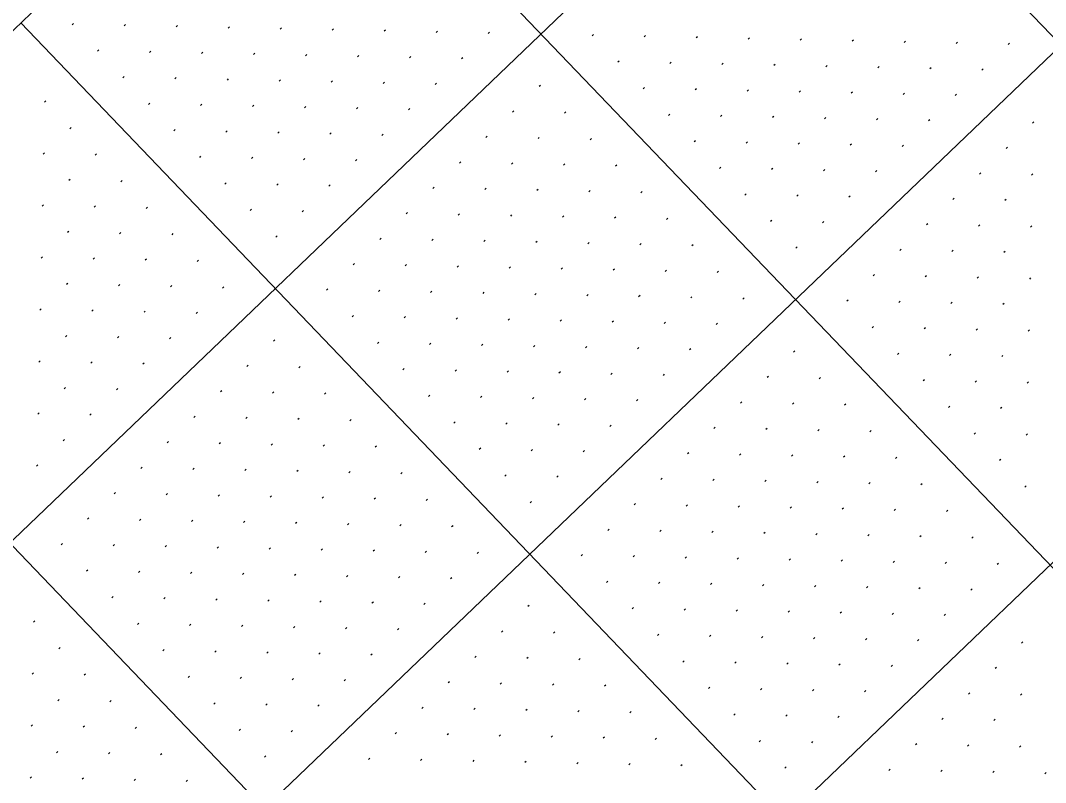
# Model space of a CAD drawing. Extents: x 2148987 to 2151117, y 142806 to 144993.
# Drawn here: x 2149731 to 2149870.3, y 144141.4 to 144245 of the extents above; entities that cross this region are included whole.
import ezdxf

# ---------------------------------------------------------------- set-up
doc = ezdxf.new("R2010")
doc.units = 0
for name, color, linetype in [('PR_PIER_PH3', 7, 'Continuous'), ('PR_Road_Concrete', 7, 'Continuous'), ('SHT_Profile_Grid_Minor', 7, 'Continuous')]:
    doc.layers.add(name, color=color, linetype=linetype)

msp = doc.modelspace()

# ---------------------------------------------------------------- linework, layer by layer
at = {"layer": 'PR_PIER_PH3'}
for p, q in [((2150261.97, 144684.26), (2149124.83, 143594.52)), ((2150296.56, 144648.16), (2149159.43, 143558.42)), ((2150331.16, 144612.07), (2149194.02, 143522.32)), ((2149803.2, 144313.87), (2150124.94, 143978.15)), ((2149767.1, 144279.28), (2150113.05, 143918.28)), ((2149731, 144244.68), (2150076.96, 143883.69)), ((2149694.9, 144210.09), (2149989.02, 143903.18))]:
    msp.add_line(p, q, dxfattribs=at)
at = {"layer": 'PR_Road_Concrete'}
msp.add_line((2150227.37, 144720.36), (2149279.76, 143812.24), dxfattribs=at)
at = {"layer": 'SHT_Profile_Grid_Minor'}
for p, q in [((2149738.16, 144244.62), (2149737.98, 144244.44)), ((2149745.23, 144244.47), (2149745.05, 144244.29)), ((2149752.3, 144244.32), (2149752.12, 144244.14)), ((2149759.37, 144244.17), (2149759.19, 144243.99)), ((2149766.44, 144244.01), (2149766.26, 144243.84)), ((2149773.51, 144243.86), (2149773.33, 144243.69)), ((2149780.58, 144243.71), (2149780.4, 144243.54)), ((2149787.65, 144243.56), (2149787.47, 144243.39)), ((2149794.72, 144243.41), (2149794.54, 144243.24)), ((2149808.86, 144243.11), (2149808.68, 144242.94)), ((2149815.93, 144242.96), (2149815.75, 144242.79)), ((2149823, 144242.81), (2149822.82, 144242.64)), ((2149830.07, 144242.66), (2149829.89, 144242.49)), ((2149837.14, 144242.51), (2149836.96, 144242.34)), ((2149844.21, 144242.36), (2149844.02, 144242.19)), ((2149851.27, 144242.21), (2149851.09, 144242.04)), ((2149858.34, 144242.06), (2149858.16, 144241.89)), ((2149741.62, 144241.01), (2149741.44, 144240.83)), ((2149748.69, 144240.86), (2149748.51, 144240.68)), ((2149755.76, 144240.71), (2149755.58, 144240.53)), ((2149865.41, 144241.91), (2149865.23, 144241.74)), ((2149762.83, 144240.56), (2149762.65, 144240.38)), ((2149769.9, 144240.4), (2149769.72, 144240.23)), ((2149776.97, 144240.25), (2149776.79, 144240.08)), ((2149784.04, 144240.1), (2149783.86, 144239.93)), ((2149791.11, 144239.95), (2149790.93, 144239.78)), ((2149812.32, 144239.5), (2149812.14, 144239.33)), ((2149819.39, 144239.35), (2149819.21, 144239.18)), ((2149826.46, 144239.2), (2149826.28, 144239.03)), ((2149833.53, 144239.05), (2149833.35, 144238.88)), ((2149840.6, 144238.9), (2149840.41, 144238.73)), ((2149847.66, 144238.75), (2149847.48, 144238.58)), ((2149854.73, 144238.6), (2149854.55, 144238.43)), ((2149861.8, 144238.45), (2149861.62, 144238.28)), ((2149745.08, 144237.4), (2149744.9, 144237.22)), ((2149752.15, 144237.25), (2149751.97, 144237.07)), ((2149759.22, 144237.1), (2149759.04, 144236.92)), ((2149766.29, 144236.95), (2149766.11, 144236.77)), ((2149773.36, 144236.79), (2149773.18, 144236.62)), ((2149780.43, 144236.64), (2149780.25, 144236.47)), ((2149787.5, 144236.49), (2149787.32, 144236.32)), ((2149801.64, 144236.19), (2149801.46, 144236.02)), ((2149815.78, 144235.89), (2149815.6, 144235.72)), ((2149822.85, 144235.74), (2149822.67, 144235.57)), ((2149829.92, 144235.59), (2149829.74, 144235.42)), ((2149836.99, 144235.44), (2149836.8, 144235.27)), ((2149844.05, 144235.29), (2149843.87, 144235.12)), ((2149851.12, 144235.14), (2149850.94, 144234.97)), ((2149858.19, 144234.99), (2149858.01, 144234.82)), ((2149734.4, 144234.09), (2149734.22, 144233.91)), ((2149748.54, 144233.79), (2149748.36, 144233.61)), ((2149755.61, 144233.64), (2149755.43, 144233.46)), ((2149762.68, 144233.49), (2149762.5, 144233.31)), ((2149769.75, 144233.34), (2149769.57, 144233.16)), ((2149776.82, 144233.18), (2149776.64, 144233.01)), ((2149783.89, 144233.03), (2149783.71, 144232.86)), ((2149798.03, 144232.73), (2149797.85, 144232.56)), ((2149805.1, 144232.58), (2149804.92, 144232.41)), ((2149819.24, 144232.28), (2149819.06, 144232.11)), ((2149826.31, 144232.13), (2149826.13, 144231.96)), ((2149833.38, 144231.98), (2149833.19, 144231.81)), ((2149840.44, 144231.83), (2149840.26, 144231.66)), ((2149847.51, 144231.68), (2149847.33, 144231.51)), ((2149854.58, 144231.53), (2149854.4, 144231.36)), ((2149868.72, 144231.23), (2149868.54, 144231.06)), ((2149737.86, 144230.48), (2149737.68, 144230.3)), ((2149752, 144230.18), (2149751.82, 144230)), ((2149759.07, 144230.03), (2149758.89, 144229.85)), ((2149766.14, 144229.88), (2149765.96, 144229.7)), ((2149773.21, 144229.73), (2149773.03, 144229.55)), ((2149780.28, 144229.57), (2149780.1, 144229.4)), ((2149794.42, 144229.27), (2149794.24, 144229.1)), ((2149801.49, 144229.12), (2149801.31, 144228.95)), ((2149808.56, 144228.97), (2149808.38, 144228.8)), ((2149822.7, 144228.67), (2149822.52, 144228.5)), ((2149829.77, 144228.52), (2149829.58, 144228.35)), ((2149836.83, 144228.37), (2149836.65, 144228.2)), ((2149843.9, 144228.22), (2149843.72, 144228.05)), ((2149850.97, 144228.07), (2149850.79, 144227.9)), ((2149734.25, 144227.02), (2149734.07, 144226.84)), ((2149741.32, 144226.87), (2149741.14, 144226.69)), ((2149865.11, 144227.77), (2149864.93, 144227.6)), ((2149755.46, 144226.57), (2149755.28, 144226.39)), ((2149762.53, 144226.42), (2149762.35, 144226.24)), ((2149769.6, 144226.27), (2149769.42, 144226.09)), ((2149776.67, 144226.12), (2149776.49, 144225.94)), ((2149790.81, 144225.81), (2149790.63, 144225.64)), ((2149797.88, 144225.66), (2149797.7, 144225.49)), ((2149804.95, 144225.51), (2149804.77, 144225.34)), ((2149812.02, 144225.36), (2149811.84, 144225.19)), ((2149826.16, 144225.06), (2149825.98, 144224.89)), ((2149833.22, 144224.91), (2149833.04, 144224.74)), ((2149840.29, 144224.76), (2149840.11, 144224.59)), ((2149847.36, 144224.61), (2149847.18, 144224.44)), ((2149861.5, 144224.31), (2149861.32, 144224.14)), ((2149868.57, 144224.16), (2149868.39, 144223.99)), ((2149737.71, 144223.41), (2149737.53, 144223.24)), ((2149744.78, 144223.26), (2149744.6, 144223.08)), ((2149758.92, 144222.96), (2149758.74, 144222.78)), ((2149765.99, 144222.81), (2149765.81, 144222.63)), ((2149773.06, 144222.66), (2149772.88, 144222.48)), ((2149787.2, 144222.35), (2149787.02, 144222.18)), ((2149794.27, 144222.2), (2149794.09, 144222.03)), ((2149801.34, 144222.05), (2149801.16, 144221.88)), ((2149808.41, 144221.9), (2149808.23, 144221.73)), ((2149815.48, 144221.75), (2149815.3, 144221.58)), ((2149829.62, 144221.45), (2149829.43, 144221.28)), ((2149836.68, 144221.3), (2149836.5, 144221.13)), ((2149843.75, 144221.15), (2149843.57, 144220.98)), ((2149734.1, 144219.95), (2149733.92, 144219.78)), ((2149741.17, 144219.8), (2149740.99, 144219.63)), ((2149857.89, 144220.85), (2149857.71, 144220.68)), ((2149864.96, 144220.7), (2149864.78, 144220.53)), ((2149748.24, 144219.65), (2149748.06, 144219.47)), ((2149762.38, 144219.35), (2149762.2, 144219.17)), ((2149769.45, 144219.2), (2149769.27, 144219.02)), ((2149783.59, 144218.9), (2149783.41, 144218.72)), ((2149790.66, 144218.75), (2149790.48, 144218.57)), ((2149797.73, 144218.59), (2149797.55, 144218.42)), ((2149804.8, 144218.44), (2149804.62, 144218.27)), ((2149811.87, 144218.29), (2149811.69, 144218.12)), ((2149818.94, 144218.14), (2149818.76, 144217.97)), ((2149833.07, 144217.84), (2149832.89, 144217.67)), ((2149840.14, 144217.69), (2149839.96, 144217.52)), ((2149854.28, 144217.39), (2149854.1, 144217.22)), ((2149861.35, 144217.24), (2149861.17, 144217.07)), ((2149868.42, 144217.09), (2149868.24, 144216.92)), ((2149737.56, 144216.34), (2149737.38, 144216.17)), ((2149744.63, 144216.19), (2149744.45, 144216.02)), ((2149751.7, 144216.04), (2149751.52, 144215.86)), ((2149765.84, 144215.74), (2149765.66, 144215.56)), ((2149779.98, 144215.44), (2149779.8, 144215.26)), ((2149787.05, 144215.29), (2149786.87, 144215.11)), ((2149794.12, 144215.14), (2149793.94, 144214.96)), ((2149801.19, 144214.98), (2149801.01, 144214.81)), ((2149808.26, 144214.83), (2149808.08, 144214.66)), ((2149815.33, 144214.68), (2149815.15, 144214.51)), ((2149822.4, 144214.53), (2149822.21, 144214.36)), ((2149836.53, 144214.23), (2149836.35, 144214.06)), ((2149733.95, 144212.88), (2149733.77, 144212.71)), ((2149741.02, 144212.73), (2149740.84, 144212.56)), ((2149850.67, 144213.93), (2149850.49, 144213.76)), ((2149857.74, 144213.78), (2149857.56, 144213.61)), ((2149864.81, 144213.63), (2149864.63, 144213.46)), ((2149748.09, 144212.58), (2149747.91, 144212.41)), ((2149755.16, 144212.43), (2149754.98, 144212.25)), ((2149776.37, 144211.98), (2149776.19, 144211.8)), ((2149783.44, 144211.83), (2149783.26, 144211.65)), ((2149790.51, 144211.68), (2149790.33, 144211.5)), ((2149797.58, 144211.53), (2149797.4, 144211.35)), ((2149804.65, 144211.37), (2149804.47, 144211.2)), ((2149811.72, 144211.22), (2149811.54, 144211.05)), ((2149818.79, 144211.07), (2149818.6, 144210.9)), ((2149825.85, 144210.92), (2149825.67, 144210.75)), ((2149847.06, 144210.47), (2149846.88, 144210.3)), ((2149854.13, 144210.32), (2149853.95, 144210.15)), ((2149861.2, 144210.17), (2149861.02, 144210)), ((2149868.27, 144210.02), (2149868.09, 144209.85)), ((2149737.41, 144209.27), (2149737.23, 144209.1)), ((2149744.48, 144209.12), (2149744.3, 144208.95)), ((2149751.55, 144208.97), (2149751.37, 144208.8)), ((2149758.62, 144208.82), (2149758.44, 144208.64)), ((2149772.76, 144208.52), (2149772.58, 144208.34)), ((2149779.83, 144208.37), (2149779.65, 144208.19)), ((2149786.9, 144208.22), (2149786.72, 144208.04)), ((2149793.97, 144208.07), (2149793.79, 144207.89)), ((2149801.04, 144207.92), (2149800.86, 144207.74)), ((2149808.11, 144207.76), (2149807.93, 144207.59)), ((2149815.18, 144207.61), (2149814.99, 144207.44)), ((2149822.24, 144207.46), (2149822.06, 144207.29)), ((2149829.31, 144207.31), (2149829.13, 144207.14)), ((2149733.8, 144205.81), (2149733.62, 144205.64)), ((2149843.45, 144207.01), (2149843.27, 144206.84)), ((2149850.52, 144206.86), (2149850.34, 144206.69)), ((2149857.59, 144206.71), (2149857.41, 144206.54)), ((2149864.66, 144206.56), (2149864.48, 144206.39)), ((2149740.87, 144205.66), (2149740.69, 144205.49)), ((2149747.94, 144205.51), (2149747.76, 144205.34)), ((2149755.01, 144205.36), (2149754.83, 144205.19)), ((2149776.22, 144204.91), (2149776.04, 144204.73)), ((2149783.29, 144204.76), (2149783.11, 144204.58)), ((2149790.36, 144204.61), (2149790.18, 144204.43)), ((2149797.43, 144204.46), (2149797.25, 144204.28)), ((2149804.5, 144204.31), (2149804.32, 144204.13)), ((2149811.57, 144204.15), (2149811.38, 144203.98)), ((2149818.63, 144204), (2149818.45, 144203.83)), ((2149825.7, 144203.85), (2149825.52, 144203.68)), ((2149846.91, 144203.4), (2149846.73, 144203.23)), ((2149853.98, 144203.25), (2149853.8, 144203.08)), ((2149861.05, 144203.1), (2149860.87, 144202.93)), ((2149868.12, 144202.95), (2149867.94, 144202.78)), ((2149737.26, 144202.2), (2149737.08, 144202.03)), ((2149744.33, 144202.05), (2149744.15, 144201.88)), ((2149751.4, 144201.9), (2149751.22, 144201.73)), ((2149765.54, 144201.6), (2149765.36, 144201.42)), ((2149779.68, 144201.3), (2149779.5, 144201.12)), ((2149786.75, 144201.15), (2149786.57, 144200.97)), ((2149793.82, 144201), (2149793.64, 144200.82)), ((2149800.89, 144200.85), (2149800.71, 144200.67)), ((2149807.96, 144200.7), (2149807.77, 144200.52)), ((2149815.02, 144200.54), (2149814.84, 144200.37)), ((2149822.09, 144200.39), (2149821.91, 144200.22)), ((2149836.23, 144200.09), (2149836.05, 144199.92)), ((2149850.37, 144199.79), (2149850.19, 144199.62)), ((2149857.44, 144199.64), (2149857.26, 144199.47)), ((2149864.51, 144199.49), (2149864.33, 144199.32)), ((2149733.65, 144198.74), (2149733.47, 144198.57)), ((2149740.72, 144198.59), (2149740.54, 144198.42)), ((2149747.79, 144198.44), (2149747.61, 144198.27)), ((2149761.93, 144198.14), (2149761.75, 144197.97)), ((2149769, 144197.99), (2149768.82, 144197.81)), ((2149783.14, 144197.69), (2149782.96, 144197.51)), ((2149790.21, 144197.54), (2149790.03, 144197.36)), ((2149797.28, 144197.39), (2149797.1, 144197.21)), ((2149804.35, 144197.24), (2149804.16, 144197.06)), ((2149811.41, 144197.09), (2149811.23, 144196.91)), ((2149818.48, 144196.93), (2149818.3, 144196.76)), ((2149832.62, 144196.63), (2149832.44, 144196.46)), ((2149839.69, 144196.48), (2149839.51, 144196.31)), ((2149853.83, 144196.18), (2149853.65, 144196.01)), ((2149860.9, 144196.03), (2149860.72, 144195.86)), ((2149737.11, 144195.13), (2149736.93, 144194.96)), ((2149744.18, 144194.98), (2149744, 144194.81)), ((2149758.32, 144194.68), (2149758.14, 144194.51)), ((2149867.97, 144195.88), (2149867.79, 144195.71)), ((2149765.39, 144194.53), (2149765.21, 144194.36)), ((2149772.46, 144194.38), (2149772.28, 144194.2)), ((2149786.6, 144194.08), (2149786.42, 144193.9)), ((2149793.67, 144193.93), (2149793.49, 144193.75)), ((2149800.74, 144193.78), (2149800.55, 144193.6)), ((2149807.8, 144193.63), (2149807.62, 144193.45)), ((2149814.87, 144193.48), (2149814.69, 144193.3)), ((2149829.01, 144193.17), (2149828.83, 144193)), ((2149836.08, 144193.02), (2149835.9, 144192.85)), ((2149843.15, 144192.87), (2149842.97, 144192.7)), ((2149857.29, 144192.57), (2149857.11, 144192.4)), ((2149864.36, 144192.42), (2149864.18, 144192.25)), ((2149733.5, 144191.67), (2149733.32, 144191.5)), ((2149740.57, 144191.52), (2149740.39, 144191.35)), ((2149754.71, 144191.22), (2149754.53, 144191.05)), ((2149761.78, 144191.07), (2149761.6, 144190.9)), ((2149768.85, 144190.92), (2149768.67, 144190.75)), ((2149775.92, 144190.77), (2149775.74, 144190.6)), ((2149790.06, 144190.47), (2149789.88, 144190.29)), ((2149797.13, 144190.32), (2149796.94, 144190.14)), ((2149804.19, 144190.17), (2149804.01, 144189.99)), ((2149811.26, 144190.02), (2149811.08, 144189.84)), ((2149825.4, 144189.71), (2149825.22, 144189.54)), ((2149832.47, 144189.56), (2149832.29, 144189.39)), ((2149839.54, 144189.41), (2149839.36, 144189.24)), ((2149846.61, 144189.26), (2149846.43, 144189.09)), ((2149736.96, 144188.06), (2149736.78, 144187.89)), ((2149751.1, 144187.76), (2149750.92, 144187.59)), ((2149860.75, 144188.96), (2149860.57, 144188.79)), ((2149867.82, 144188.81), (2149867.64, 144188.64)), ((2149758.17, 144187.61), (2149757.99, 144187.44)), ((2149765.24, 144187.46), (2149765.06, 144187.29)), ((2149772.31, 144187.31), (2149772.13, 144187.14)), ((2149779.38, 144187.16), (2149779.2, 144186.99)), ((2149793.52, 144186.86), (2149793.33, 144186.68)), ((2149800.58, 144186.71), (2149800.4, 144186.53)), ((2149807.65, 144186.56), (2149807.47, 144186.38)), ((2149821.79, 144186.26), (2149821.61, 144186.08)), ((2149828.86, 144186.11), (2149828.68, 144185.93)), ((2149835.93, 144185.95), (2149835.75, 144185.78)), ((2149843, 144185.8), (2149842.82, 144185.63)), ((2149850.07, 144185.65), (2149849.89, 144185.48)), ((2149864.21, 144185.35), (2149864.03, 144185.18)), ((2149733.35, 144184.6), (2149733.17, 144184.43)), ((2149747.49, 144184.3), (2149747.31, 144184.13)), ((2149754.56, 144184.15), (2149754.38, 144183.98)), ((2149761.63, 144184), (2149761.45, 144183.83)), ((2149768.7, 144183.85), (2149768.52, 144183.68)), ((2149775.77, 144183.7), (2149775.59, 144183.53)), ((2149782.84, 144183.55), (2149782.66, 144183.38)), ((2149796.97, 144183.25), (2149796.79, 144183.07)), ((2149804.04, 144183.1), (2149803.86, 144182.92)), ((2149818.18, 144182.8), (2149818, 144182.62)), ((2149825.25, 144182.65), (2149825.07, 144182.47)), ((2149832.32, 144182.5), (2149832.14, 144182.32)), ((2149839.39, 144182.34), (2149839.21, 144182.17)), ((2149846.46, 144182.19), (2149846.28, 144182.02)), ((2149743.88, 144180.84), (2149743.7, 144180.67)), ((2149750.95, 144180.69), (2149750.77, 144180.52)), ((2149853.53, 144182.04), (2149853.35, 144181.87)), ((2149867.67, 144181.74), (2149867.49, 144181.57)), ((2149758.02, 144180.54), (2149757.84, 144180.37)), ((2149765.09, 144180.39), (2149764.91, 144180.22)), ((2149772.16, 144180.24), (2149771.98, 144180.07)), ((2149779.23, 144180.09), (2149779.05, 144179.92)), ((2149786.3, 144179.94), (2149786.12, 144179.77)), ((2149800.43, 144179.64), (2149800.25, 144179.46)), ((2149814.57, 144179.34), (2149814.39, 144179.16)), ((2149821.64, 144179.19), (2149821.46, 144179.01)), ((2149828.71, 144179.04), (2149828.53, 144178.86)), ((2149835.78, 144178.89), (2149835.6, 144178.71)), ((2149842.85, 144178.73), (2149842.67, 144178.56)), ((2149849.92, 144178.58), (2149849.74, 144178.41)), ((2149856.99, 144178.43), (2149856.81, 144178.26)), ((2149740.27, 144177.38), (2149740.09, 144177.21)), ((2149747.34, 144177.23), (2149747.16, 144177.06)), ((2149754.41, 144177.08), (2149754.23, 144176.91)), ((2149761.48, 144176.93), (2149761.3, 144176.76)), ((2149768.55, 144176.78), (2149768.37, 144176.61)), ((2149775.62, 144176.63), (2149775.44, 144176.46)), ((2149782.69, 144176.48), (2149782.51, 144176.31)), ((2149789.76, 144176.33), (2149789.57, 144176.16)), ((2149810.96, 144175.88), (2149810.78, 144175.7)), ((2149818.03, 144175.73), (2149817.85, 144175.55)), ((2149825.1, 144175.58), (2149824.92, 144175.4)), ((2149832.17, 144175.43), (2149831.99, 144175.25)), ((2149839.24, 144175.28), (2149839.06, 144175.1)), ((2149846.31, 144175.12), (2149846.13, 144174.95)), ((2149736.66, 144173.92), (2149736.48, 144173.75)), ((2149743.73, 144173.77), (2149743.55, 144173.6)), ((2149853.38, 144174.97), (2149853.2, 144174.8)), ((2149860.45, 144174.82), (2149860.27, 144174.65)), ((2149750.8, 144173.62), (2149750.62, 144173.45)), ((2149757.87, 144173.47), (2149757.69, 144173.3)), ((2149764.94, 144173.32), (2149764.76, 144173.15)), ((2149772.01, 144173.17), (2149771.83, 144173)), ((2149779.08, 144173.02), (2149778.9, 144172.85)), ((2149786.15, 144172.87), (2149785.96, 144172.7)), ((2149793.21, 144172.72), (2149793.03, 144172.55)), ((2149807.35, 144172.42), (2149807.17, 144172.24)), ((2149814.42, 144172.27), (2149814.24, 144172.09)), ((2149821.49, 144172.12), (2149821.31, 144171.94)), ((2149828.56, 144171.97), (2149828.38, 144171.79)), ((2149835.63, 144171.82), (2149835.45, 144171.64)), ((2149842.7, 144171.67), (2149842.52, 144171.49)), ((2149849.77, 144171.51), (2149849.59, 144171.34)), ((2149856.84, 144171.36), (2149856.66, 144171.19)), ((2149863.91, 144171.21), (2149863.73, 144171.04)), ((2149740.12, 144170.31), (2149739.94, 144170.14)), ((2149747.19, 144170.16), (2149747.01, 144169.99)), ((2149754.26, 144170.01), (2149754.08, 144169.84)), ((2149761.33, 144169.86), (2149761.15, 144169.69)), ((2149768.4, 144169.71), (2149768.22, 144169.54)), ((2149775.47, 144169.56), (2149775.29, 144169.39)), ((2149782.54, 144169.41), (2149782.35, 144169.24)), ((2149789.6, 144169.26), (2149789.42, 144169.09)), ((2149810.81, 144168.81), (2149810.63, 144168.63)), ((2149817.88, 144168.66), (2149817.7, 144168.48)), ((2149824.95, 144168.51), (2149824.77, 144168.33)), ((2149832.02, 144168.36), (2149831.84, 144168.18)), ((2149839.09, 144168.21), (2149838.91, 144168.03)), ((2149846.16, 144168.06), (2149845.98, 144167.88)), ((2149853.23, 144167.9), (2149853.05, 144167.73)), ((2149860.3, 144167.75), (2149860.12, 144167.58)), ((2149743.58, 144166.7), (2149743.4, 144166.53)), ((2149750.65, 144166.55), (2149750.47, 144166.38)), ((2149757.72, 144166.4), (2149757.54, 144166.23)), ((2149764.79, 144166.25), (2149764.61, 144166.08)), ((2149771.86, 144166.1), (2149771.68, 144165.93)), ((2149778.93, 144165.95), (2149778.74, 144165.78)), ((2149785.99, 144165.8), (2149785.81, 144165.63)), ((2149800.13, 144165.5), (2149799.95, 144165.33)), ((2149814.27, 144165.2), (2149814.09, 144165.02)), ((2149821.34, 144165.05), (2149821.16, 144164.87)), ((2149828.41, 144164.9), (2149828.23, 144164.72)), ((2149835.48, 144164.75), (2149835.3, 144164.57)), ((2149842.55, 144164.6), (2149842.37, 144164.42)), ((2149849.62, 144164.45), (2149849.44, 144164.27)), ((2149856.69, 144164.29), (2149856.51, 144164.12)), ((2149732.9, 144163.39), (2149732.72, 144163.22)), ((2149747.04, 144163.09), (2149746.86, 144162.92)), ((2149754.11, 144162.94), (2149753.93, 144162.77)), ((2149761.18, 144162.79), (2149761, 144162.62)), ((2149768.25, 144162.64), (2149768.07, 144162.47)), ((2149775.32, 144162.49), (2149775.13, 144162.32)), ((2149782.38, 144162.34), (2149782.2, 144162.17)), ((2149796.52, 144162.04), (2149796.34, 144161.87)), ((2149803.59, 144161.89), (2149803.41, 144161.72)), ((2149817.73, 144161.59), (2149817.55, 144161.41)), ((2149824.8, 144161.44), (2149824.62, 144161.26)), ((2149831.87, 144161.29), (2149831.69, 144161.11)), ((2149736.36, 144159.78), (2149736.18, 144159.61)), ((2149838.94, 144161.14), (2149838.76, 144160.96)), ((2149846.01, 144160.99), (2149845.83, 144160.81)), ((2149853.08, 144160.84), (2149852.9, 144160.66)), ((2149867.22, 144160.53), (2149867.04, 144160.36)), ((2149750.5, 144159.48), (2149750.32, 144159.31)), ((2149757.57, 144159.33), (2149757.39, 144159.16)), ((2149764.64, 144159.18), (2149764.46, 144159.01)), ((2149771.71, 144159.03), (2149771.52, 144158.86)), ((2149778.77, 144158.88), (2149778.59, 144158.71)), ((2149792.91, 144158.58), (2149792.73, 144158.41)), ((2149799.98, 144158.43), (2149799.8, 144158.26)), ((2149807.05, 144158.28), (2149806.87, 144158.11)), ((2149821.19, 144157.98), (2149821.01, 144157.8)), ((2149828.26, 144157.83), (2149828.08, 144157.65)), ((2149835.33, 144157.68), (2149835.15, 144157.5)), ((2149842.4, 144157.53), (2149842.22, 144157.35)), ((2149849.47, 144157.38), (2149849.29, 144157.2)), ((2149863.61, 144157.07), (2149863.43, 144156.9)), ((2149732.75, 144156.32), (2149732.57, 144156.15)), ((2149739.82, 144156.17), (2149739.64, 144156)), ((2149753.96, 144155.87), (2149753.78, 144155.7)), ((2149761.03, 144155.72), (2149760.85, 144155.55)), ((2149768.1, 144155.57), (2149767.91, 144155.4)), ((2149775.16, 144155.42), (2149774.98, 144155.25)), ((2149789.3, 144155.12), (2149789.12, 144154.95)), ((2149796.37, 144154.97), (2149796.19, 144154.8)), ((2149803.44, 144154.82), (2149803.26, 144154.65)), ((2149810.51, 144154.67), (2149810.33, 144154.5)), ((2149824.65, 144154.37), (2149824.47, 144154.19)), ((2149831.72, 144154.22), (2149831.54, 144154.04)), ((2149838.79, 144154.07), (2149838.61, 144153.89)), ((2149845.86, 144153.92), (2149845.68, 144153.74)), ((2149860, 144153.62), (2149859.82, 144153.44)), ((2149867.07, 144153.46), (2149866.89, 144153.29)), ((2149736.21, 144152.71), (2149736.03, 144152.54)), ((2149743.28, 144152.56), (2149743.1, 144152.39)), ((2149757.42, 144152.26), (2149757.24, 144152.09)), ((2149764.49, 144152.11), (2149764.3, 144151.94)), ((2149771.55, 144151.96), (2149771.37, 144151.79)), ((2149785.69, 144151.66), (2149785.51, 144151.49)), ((2149792.76, 144151.51), (2149792.58, 144151.34)), ((2149799.83, 144151.36), (2149799.65, 144151.19)), ((2149806.9, 144151.21), (2149806.72, 144151.04)), ((2149813.97, 144151.06), (2149813.79, 144150.89)), ((2149828.11, 144150.76), (2149827.93, 144150.58)), ((2149835.18, 144150.61), (2149835, 144150.43)), ((2149842.25, 144150.46), (2149842.07, 144150.28)), ((2149856.39, 144150.16), (2149856.21, 144149.98)), ((2149732.6, 144149.25), (2149732.42, 144149.08)), ((2149739.67, 144149.1), (2149739.49, 144148.93)), ((2149746.74, 144148.95), (2149746.56, 144148.78)), ((2149760.88, 144148.65), (2149760.69, 144148.48)), ((2149863.46, 144150.01), (2149863.28, 144149.83)), ((2149767.94, 144148.5), (2149767.76, 144148.33)), ((2149782.08, 144148.2), (2149781.9, 144148.03)), ((2149789.15, 144148.05), (2149788.97, 144147.88)), ((2149796.22, 144147.9), (2149796.04, 144147.73)), ((2149803.29, 144147.75), (2149803.11, 144147.58)), ((2149810.36, 144147.6), (2149810.18, 144147.43)), ((2149817.43, 144147.45), (2149817.25, 144147.28)), ((2149831.57, 144147.15), (2149831.39, 144146.97)), ((2149838.64, 144147), (2149838.46, 144146.82)), ((2149852.78, 144146.7), (2149852.6, 144146.52)), ((2149859.85, 144146.55), (2149859.67, 144146.37)), ((2149866.92, 144146.4), (2149866.74, 144146.22)), ((2149736.06, 144145.64), (2149735.88, 144145.47)), ((2149743.13, 144145.49), (2149742.95, 144145.32)), ((2149750.2, 144145.34), (2149750.02, 144145.17)), ((2149764.33, 144145.04), (2149764.15, 144144.87)), ((2149778.47, 144144.74), (2149778.29, 144144.57)), ((2149785.54, 144144.59), (2149785.36, 144144.42)), ((2149792.61, 144144.44), (2149792.43, 144144.27)), ((2149799.68, 144144.29), (2149799.5, 144144.12)), ((2149806.75, 144144.14), (2149806.57, 144143.97)), ((2149813.82, 144143.99), (2149813.64, 144143.82)), ((2149820.89, 144143.84), (2149820.71, 144143.67)), ((2149835.03, 144143.54), (2149834.85, 144143.36)), ((2149849.17, 144143.24), (2149848.99, 144143.06)), ((2149856.24, 144143.09), (2149856.06, 144142.91)), ((2149732.45, 144142.18), (2149732.27, 144142.01)), ((2149739.52, 144142.03), (2149739.34, 144141.86)), ((2149746.59, 144141.88), (2149746.41, 144141.71)), ((2149753.66, 144141.73), (2149753.48, 144141.56)), ((2149863.31, 144142.94), (2149863.13, 144142.76)), ((2149870.38, 144142.79), (2149870.2, 144142.61))]:
    msp.add_line(p, q, dxfattribs=at)

doc.saveas('drawing.dxf')
